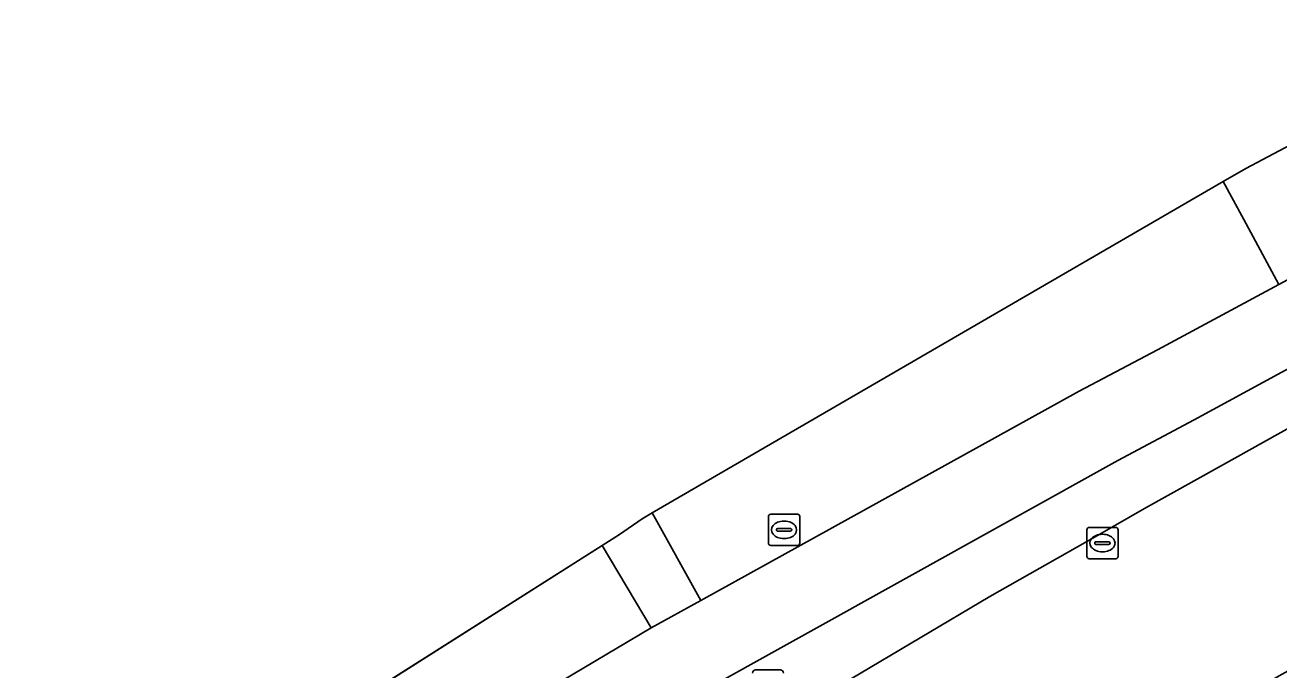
# Model space of a CAD drawing. Extents: x 156141 to 158132, y 385651 to 388333.
# Drawn here: x 157227.41 to 157267.46, y 387482.59 to 387503.2 of the extents above; entities that cross this region are included whole.
import ezdxf

# ---------------------------------------------------------------- set-up
doc = ezdxf.new("R2010")
doc.units = 0
for name, color, linetype in [('IMGEO_Berm_groen', 7, 'Continuous'), ('IMGEO_Brandkraan', 7, 'Continuous'), ('IMGEO_Erf', 7, 'Continuous'), ('IMGEO_Fietspad_gesloten', 7, 'Continuous'), ('IMGEO_Hek', 7, 'Continuous'), ('IMGEO_Kolk', 7, 'Continuous'), ('IMGEO_Rijbaan_lokaal_gesloten', 7, 'Continuous'), ('IMGEO_Rijbaan_lokaal_halfverhard', 7, 'Continuous'), ('IMGEO_Rijbaan_lokaal_open', 7, 'Continuous'), ('IMGEO_Wegwijzer', 7, 'Continuous')]:
    doc.layers.add(name, color=color, linetype=linetype)

msp = doc.modelspace()

# ---------------------------------------------------------------- linework, layer by layer
at = {"layer": 'IMGEO_Berm_groen'}
msp.add_lwpolyline([(157247.441, 387487.609), (157247.12, 387487.423), (157246.392, 387486.92), (157245.839, 387486.569), (157247.406, 387483.932), (157248.991, 387484.81)], close=True, dxfattribs=at)
at = {"layer": 'IMGEO_Brandkraan'}
for p, q in [((157251.227, 387487.565), (157252.079, 387487.565)), ((157251.152, 387486.639), (157251.152, 387487.491)), ((157251.454, 387487.108), (157251.852, 387487.108)), ((157251.64, 387487.345), (157251.665, 387487.345)), ((157252.153, 387487.491), (157252.153, 387486.639)), ((157251.411, 387487.059), (157251.411, 387487.071)), ((157251.849, 387487.022), (157251.451, 387487.022)), ((157251.663, 387486.785), (157251.638, 387486.785)), ((157251.895, 387487.071), (157251.895, 387487.059)), ((157252.079, 387486.565), (157251.227, 387486.565))]:
    msp.add_line(p, q, dxfattribs=at)
for points in [[(157251.227, 387487.565), (157252.079, 387487.565)], [(157251.152, 387486.639), (157251.152, 387487.491)], [(157252.153, 387487.491), (157252.153, 387486.639)], [(157252.079, 387486.565), (157251.227, 387486.565)]]:
    msp.add_lwpolyline(points, dxfattribs=at)
for centre, radius, start, end in [((157251.229, 387487.489), 0.0765, 91.552, 178.448), ((157251.229, 387487.489), 0.0765, 91.552, 178.448), ((157252.077, 387487.489), 0.0765, 1.552, 88.448), ((157252.077, 387487.489), 0.0765, 1.552, 88.448), ((157251.451, 387487.068), 0.0403, 85.8775, 175.7526), ((157251.856, 387487.07), 0.0386, 1.7309, 96.639), ((157251.448, 387487.058), 0.0366, 178.938, 274.7102), ((157251.852, 387487.065), 0.043, 264.8664, 352.4533), ((157251.229, 387486.641), 0.0765, 181.552, 268.448), ((157251.229, 387486.641), 0.0765, 181.552, 268.448), ((157252.077, 387486.641), 0.0765, 271.552, 358.448), ((157252.077, 387486.641), 0.0765, 271.552, 358.448)]:
    msp.add_arc(centre, radius, start, end, dxfattribs=at)
for centre, major_axis, ratio, start_param, end_param in [((157251.639, 387487.065), (-0.387, 0.002), 0.722429, 4.712389, 7.853982), ((157251.664, 387487.065), (-0.39, 0.002), 0.717154, 1.570796, 4.712389)]:
    msp.add_ellipse(centre, major_axis=major_axis, ratio=ratio, start_param=start_param, end_param=end_param, dxfattribs=at)
at = {"layer": 'IMGEO_Erf'}
msp.add_lwpolyline([(157081.998, 387438.485), (157104.61, 387404.362), (157109.727, 387396.821), (157140.228, 387417.558), (157173.099, 387439.906), (157193.499, 387453.775), (157201.584, 387459.272), (157202.194, 387458.821), (157237.383, 387481.192), (157245.839, 387486.569), (157246.392, 387486.92), (157247.12, 387487.423), (157247.441, 387487.609), (157265.679, 387498.206), (157266.396, 387498.622), (157275.102, 387503.234), (157294.466, 387513.49), (157293.568, 387514.64), (157290.635, 387518.399), (157266.882, 387548.834)], dxfattribs=at)
at = {"layer": 'IMGEO_Fietspad_gesloten'}
msp.add_lwpolyline([(157240.149, 387476.58), (157248.695, 387481.704), (157262.316, 387489.278), (157264.751, 387490.578), (157268.649, 387492.699), (157278.211, 387497.9), (157279.09, 387498.378), (157278.186, 387500), (157277.882, 387500.545), (157276.873, 387500), (157267.453, 387494.912), (157263.575, 387492.818), (157261.078, 387491.499), (157248.991, 387484.81), (157247.406, 387483.932), (157238.802, 387478.815), (157196.061, 387451.17), (157195.475, 387450.783), (157196.87, 387448.662), (157197.376, 387448.996)], close=True, dxfattribs=at)
at = {"layer": 'IMGEO_Hek'}
msp.add_lwpolyline([(157246.392, 387486.92), (157202.194, 387458.821), (157201.584, 387459.272)], dxfattribs=at)
at = {"layer": 'IMGEO_Kolk'}
for p, q in [((157261.395, 387487.144), (157262.247, 387487.144)), ((157261.32, 387486.218), (157261.32, 387487.07)), ((157261.808, 387486.924), (157261.833, 387486.924)), ((157262.321, 387487.07), (157262.321, 387486.218)), ((157261.579, 387486.638), (157261.579, 387486.65)), ((157262.017, 387486.601), (157261.619, 387486.601)), ((157261.622, 387486.687), (157262.02, 387486.687)), ((157261.831, 387486.364), (157261.806, 387486.364)), ((157262.063, 387486.65), (157262.063, 387486.638)), ((157262.247, 387486.144), (157261.395, 387486.144))]:
    msp.add_line(p, q, dxfattribs=at)
for points in [[(157261.395, 387487.144), (157262.247, 387487.144)], [(157261.32, 387486.218), (157261.32, 387487.07)], [(157262.321, 387487.07), (157262.321, 387486.218)], [(157262.247, 387486.144), (157261.395, 387486.144)]]:
    msp.add_lwpolyline(points, dxfattribs=at)
for centre, radius, start, end in [((157261.397, 387487.068), 0.0765, 91.552, 178.448), ((157261.397, 387487.068), 0.0765, 91.552, 178.448), ((157262.245, 387487.068), 0.0765, 1.552, 88.448), ((157262.245, 387487.068), 0.0765, 1.552, 88.448), ((157261.619, 387486.647), 0.0403, 85.8775, 175.7526), ((157261.616, 387486.637), 0.0366, 178.938, 274.7102), ((157262.02, 387486.644), 0.043, 264.8664, 352.4533), ((157262.024, 387486.649), 0.0386, 1.7309, 96.639), ((157261.397, 387486.22), 0.0765, 181.552, 268.448), ((157261.397, 387486.22), 0.0765, 181.552, 268.448), ((157262.245, 387486.22), 0.0765, 271.552, 358.448), ((157262.245, 387486.22), 0.0765, 271.552, 358.448)]:
    msp.add_arc(centre, radius, start, end, dxfattribs=at)
for centre, major_axis, ratio, start_param, end_param in [((157261.807, 387486.644), (-0.387, 0.002), 0.722429, 4.712389, 7.853982), ((157261.832, 387486.644), (-0.39, 0.002), 0.717154, 1.570796, 4.712389)]:
    msp.add_ellipse(centre, major_axis=major_axis, ratio=ratio, start_param=start_param, end_param=end_param, dxfattribs=at)
at = {"layer": 'IMGEO_Rijbaan_lokaal_gesloten'}
msp.add_lwpolyline([(157244.597, 387468.929), (157246.719, 387470.184), (157249.957, 387472.127), (157261.217, 387478.804), (157267.46, 387482.399), (157270.952, 387484.349), (157282.175, 387490.485), (157282.05, 387490.745), (157279.118, 387496.24), (157278.989, 387496.476), (157270.912, 387492.076), (157269.445, 387491.254), (157265.594, 387489.097), (157263.166, 387487.744), (157261.659, 387486.887), (157258.228, 387484.932), (157251.548, 387480.969), (157242.023, 387475.318), (157239.684, 387473.892), (157235.116, 387471.107), (157229.266, 387467.349), (157215.855, 387458.646)], dxfattribs=at)
at = {"layer": 'IMGEO_Rijbaan_lokaal_halfverhard'}
msp.add_lwpolyline([(157276.873, 387500), (157275.901, 387501.775), (157275.102, 387503.234), (157266.396, 387498.622), (157265.679, 387498.206), (157266.337, 387496.985), (157267.453, 387494.912)], close=True, dxfattribs=at)
at = {"layer": 'IMGEO_Rijbaan_lokaal_open'}
for points in [[(157261.078, 387491.499), (157263.575, 387492.818), (157267.453, 387494.912), (157266.337, 387496.985), (157265.679, 387498.206), (157247.441, 387487.609), (157248.991, 387484.81)], [(157251.548, 387480.969), (157258.228, 387484.932), (157261.659, 387486.887), (157263.166, 387487.744), (157265.594, 387489.097), (157269.445, 387491.254), (157268.649, 387492.699), (157264.751, 387490.578), (157262.316, 387489.278), (157248.695, 387481.704), (157240.149, 387476.58), (157239.684, 387473.892), (157242.023, 387475.318)], [(157237.383, 387481.192), (157238.802, 387478.815), (157247.406, 387483.932), (157245.839, 387486.569)]]:
    msp.add_lwpolyline(points, close=True, dxfattribs=at)
at = {"layer": 'IMGEO_Wegwijzer'}
for p, q in [((157250.744, 387482.587), (157251.534, 387482.587)), ((157251.534, 387482.587), (157250.744, 387482.587))]:
    msp.add_line(p, q, dxfattribs=at)
for centre, start, end in [((157250.744, 387482.487), 90, 180), ((157250.744, 387482.487), 90, 180), ((157251.534, 387482.487), 0, 90), ((157251.534, 387482.487), 360, 90)]:
    msp.add_arc(centre, 0.1, start, end, dxfattribs=at)

doc.saveas('drawing.dxf')
